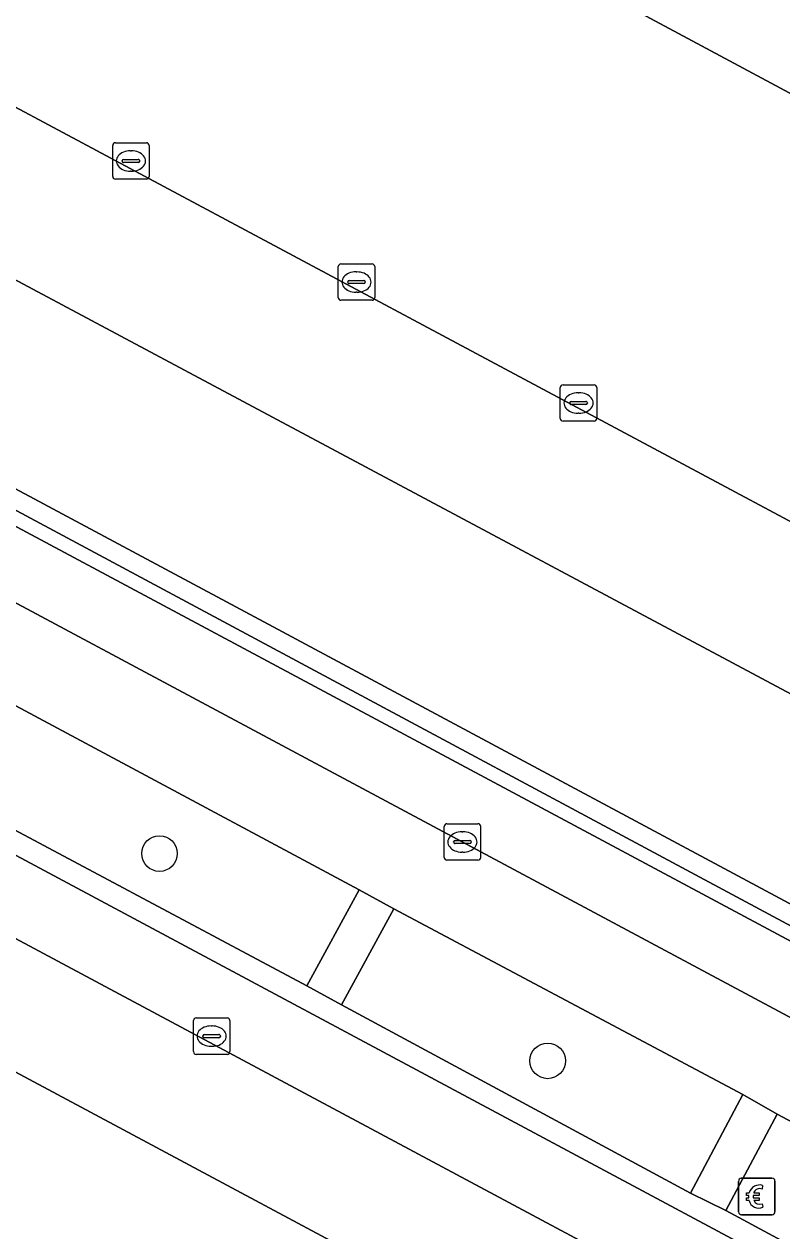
# Model space of a CAD drawing. Extents: x 159489 to 160304, y 383825 to 384531.
# Drawn here: x 159992.1 to 160012.92, y 383896.49 to 383929.62 of the extents above; entities that cross this region are included whole.
import ezdxf

# ---------------------------------------------------------------- set-up
doc = ezdxf.new("R2010")
doc.units = 0
for name, color, linetype in [('IMGEO_Berm_groen', 7, 'Continuous'), ('IMGEO_Betaalautomaat', 7, 'Continuous'), ('IMGEO_Boom', 7, 'Continuous'), ('IMGEO_Fietspad_gesloten', 7, 'Continuous'), ('IMGEO_Groenvoorziening', 7, 'Continuous'), ('IMGEO_Haag', 7, 'Continuous'), ('IMGEO_Kolk', 7, 'Continuous'), ('IMGEO_Parkeervlak_open', 7, 'Continuous'), ('IMGEO_Rijbaan_lokaal_gesloten', 7, 'Continuous'), ('IMGEO_Rijbaan_lokaal_open', 7, 'Continuous'), ('IMGEO_Voetpad_open', 7, 'Continuous')]:
    doc.layers.add(name, color=color, linetype=linetype)

msp = doc.modelspace()

# ---------------------------------------------------------------- linework, layer by layer
at = {"layer": 'IMGEO_Berm_groen'}
msp.add_lwpolyline([(160061.966, 383862.581), (160058.689, 383864.804), (160056.095, 383866.396), (160053.478, 383867.874), (159970.742, 383912.143)], dxfattribs=at)
for points in [[(159991.614, 383911.044), (159990.178, 383908.381), (159999.865, 383903.217), (160001.304, 383905.848)], [(160002.256, 383905.326), (160000.817, 383902.692), (160010.406, 383897.525), (160011.844, 383900.228)], [(160012.786, 383899.69), (160011.376, 383897.042), (160021.012, 383891.859), (160022.42, 383894.556)]]:
    msp.add_lwpolyline(points, close=True, dxfattribs=at)
at = {"layer": 'IMGEO_Betaalautomaat'}
for p, q in [((160011.728, 383897.005), (160011.728, 383897.846)), ((160011.728, 383897.846), (160011.728, 383897.005)), ((160011.803, 383897.929), (160012.644, 383897.929)), ((160012.644, 383897.929), (160011.803, 383897.929)), ((160012.39, 383897.734), (160012.373, 383897.634)), ((160012.727, 383897.855), (160012.727, 383897.014)), ((160012.727, 383897.014), (160012.727, 383897.855)), ((160012.011, 383897.393), (160012.011, 383897.461)), ((160012.132, 383897.461), (160012.132, 383897.393)), ((160012.377, 383897.228), (160012.399, 383897.141)), ((160012.653, 383896.93), (160011.812, 383896.93)), ((160011.812, 383896.93), (160012.653, 383896.93))]:
    msp.add_line(p, q, dxfattribs=at)
for points in [[(160012.011, 383897.461), (160011.942, 383897.461), (160011.942, 383897.53), (160012.021, 383897.53)], [(160012.016, 383897.324), (160011.942, 383897.324), (160011.942, 383897.393), (160012.011, 383897.393)], [(160012.143, 383897.53), (160012.29, 383897.53), (160012.29, 383897.461), (160012.132, 383897.461)], [(160012.132, 383897.393), (160012.29, 383897.393), (160012.29, 383897.324), (160012.146, 383897.324)]]:
    msp.add_lwpolyline(points, dxfattribs=at)
for centre, radius, start, end in [((160011.806, 383897.852), 0.0779, 92.4484, 184.2845), ((160011.806, 383897.852), 0.0779, 92.4484, 184.2845), ((160012.304, 383897.454), 0.293, 73.014, 165.0139), ((160012.31, 383897.467), 0.179, 69.3236, 159.5683), ((160012.65, 383897.852), 0.0779, 2.4484, 94.2845), ((160012.65, 383897.852), 0.0779, 2.4484, 94.2845), ((160012.277, 383897.379), 0.267, 191.8096, 297.0389), ((160012.31, 383897.394), 0.179, 202.7625, 291.8693), ((160011.806, 383897.008), 0.0779, 182.4484, 274.2845), ((160011.806, 383897.008), 0.0779, 182.4484, 274.2845), ((160012.65, 383897.008), 0.0779, 272.4484, 4.2845), ((160012.65, 383897.008), 0.0779, 272.4484, 4.2845)]:
    msp.add_arc(centre, radius, start, end, dxfattribs=at)
at = {"layer": 'IMGEO_Boom'}
for centre in [(159995.82, 383906.846), (160006.483, 383901.154)]:
    msp.add_circle(centre, 0.489, dxfattribs=at)
at = {"layer": 'IMGEO_Fietspad_gesloten'}
for points in [[(160107.086, 383852.085), (159924.27, 383949.901)], [(159991.614, 383911.044), (160001.304, 383905.848), (160002.256, 383905.326), (160011.844, 383900.228), (160012.786, 383899.69), (160022.42, 383894.556), (160023.411, 383894.04), (160032.997, 383888.885), (160033.965, 383888.389), (160043.579, 383883.217), (160044.542, 383882.709), (160054.221, 383877.527), (160055.166, 383877.017), (160064.805, 383871.873), (160065.727, 383871.387), (160076.361, 383865.601), (160102.081, 383851.81)]]:
    msp.add_lwpolyline(points, dxfattribs=at)
at = {"layer": 'IMGEO_Groenvoorziening'}
msp.add_lwpolyline([(160027.805, 383897.611), (159998.177, 383913.488), (159979.471, 383923.487), (159977.014, 383924.799), (159976.78, 383924.361), (160033.337, 383894.042), (160037.691, 383902.196)], dxfattribs=at)
msp.add_lwpolyline([(159976.78, 383924.361), (159976.588, 383924.003), (160033.172, 383893.732), (160033.337, 383894.042)], close=True, dxfattribs=at)
at = {"layer": 'IMGEO_Haag'}
msp.add_lwpolyline([(159976.78, 383924.361), (159976.588, 383924.003), (160033.172, 383893.732), (160033.337, 383894.042)], close=True, dxfattribs=at)
at = {"layer": 'IMGEO_Kolk'}
for p, q in [((159994.534, 383925.438), (159994.534, 383926.29)), ((159994.609, 383926.364), (159995.461, 383926.364)), ((159995.022, 383926.144), (159995.047, 383926.144)), ((159995.535, 383926.29), (159995.535, 383925.438)), ((159994.793, 383925.858), (159994.793, 383925.87)), ((159995.231, 383925.821), (159994.833, 383925.821)), ((159994.836, 383925.907), (159995.234, 383925.907)), ((159995.277, 383925.87), (159995.277, 383925.858)), ((159995.045, 383925.584), (159995.02, 383925.584)), ((159995.461, 383925.364), (159994.609, 383925.364)), ((160000.731, 383922.112), (160000.731, 383922.964)), ((160000.806, 383923.038), (160001.658, 383923.038)), ((160001.219, 383922.818), (160001.244, 383922.818)), ((160001.732, 383922.964), (160001.732, 383922.112)), ((160000.99, 383922.532), (160000.99, 383922.544)), ((160001.428, 383922.495), (160001.03, 383922.495)), ((160001.033, 383922.581), (160001.431, 383922.581)), ((160001.474, 383922.544), (160001.474, 383922.532)), ((160001.242, 383922.258), (160001.217, 383922.258)), ((160001.658, 383922.038), (160000.806, 383922.038)), ((160006.831, 383918.792), (160006.831, 383919.644)), ((160006.906, 383919.718), (160007.758, 383919.718)), ((160007.319, 383919.498), (160007.344, 383919.498)), ((160007.832, 383919.644), (160007.832, 383918.792)), ((160007.09, 383919.212), (160007.09, 383919.224)), ((160007.528, 383919.175), (160007.13, 383919.175)), ((160007.133, 383919.261), (160007.531, 383919.261)), ((160007.574, 383919.224), (160007.574, 383919.212)), ((160007.342, 383918.938), (160007.317, 383918.938)), ((160007.758, 383918.718), (160006.906, 383918.718)), ((160003.642, 383906.739), (160003.642, 383907.591)), ((160003.717, 383907.665), (160004.569, 383907.665)), ((160004.643, 383907.591), (160004.643, 383906.739)), ((160004.13, 383907.445), (160004.155, 383907.445)), ((160003.901, 383907.159), (160003.901, 383907.171)), ((160004.339, 383907.122), (160003.941, 383907.122)), ((160003.944, 383907.208), (160004.342, 383907.208)), ((160004.153, 383906.885), (160004.128, 383906.885)), ((160004.385, 383907.171), (160004.385, 383907.159)), ((160004.569, 383906.665), (160003.717, 383906.665)), ((159996.752, 383901.407), (159996.752, 383902.259)), ((159996.827, 383902.333), (159997.679, 383902.333)), ((159997.753, 383902.259), (159997.753, 383901.407)), ((159997.24, 383902.113), (159997.265, 383902.113)), ((159997.011, 383901.827), (159997.011, 383901.839)), ((159997.449, 383901.79), (159997.051, 383901.79)), ((159997.054, 383901.876), (159997.452, 383901.876)), ((159997.495, 383901.839), (159997.495, 383901.827)), ((159997.679, 383901.333), (159996.827, 383901.333)), ((159997.263, 383901.553), (159997.238, 383901.553))]:
    msp.add_line(p, q, dxfattribs=at)
for points in [[(159994.534, 383925.438), (159994.534, 383926.29)], [(159994.609, 383926.364), (159995.461, 383926.364)], [(159995.535, 383926.29), (159995.535, 383925.438)], [(159995.461, 383925.364), (159994.609, 383925.364)], [(160000.731, 383922.112), (160000.731, 383922.964)], [(160000.806, 383923.038), (160001.658, 383923.038)], [(160001.732, 383922.964), (160001.732, 383922.112)], [(160001.658, 383922.038), (160000.806, 383922.038)], [(160006.831, 383918.792), (160006.831, 383919.644)], [(160006.906, 383919.718), (160007.758, 383919.718)], [(160007.832, 383919.644), (160007.832, 383918.792)], [(160007.758, 383918.718), (160006.906, 383918.718)], [(160003.642, 383906.739), (160003.642, 383907.591)], [(160003.717, 383907.665), (160004.569, 383907.665)], [(160004.643, 383907.591), (160004.643, 383906.739)], [(160004.569, 383906.665), (160003.717, 383906.665)], [(159996.752, 383901.407), (159996.752, 383902.259)], [(159996.827, 383902.333), (159997.679, 383902.333)], [(159997.753, 383902.259), (159997.753, 383901.407)], [(159997.679, 383901.333), (159996.827, 383901.333)]]:
    msp.add_lwpolyline(points, dxfattribs=at)
for centre, radius, start, end in [((159994.611, 383926.288), 0.0765, 91.552, 178.448), ((159994.611, 383926.288), 0.0765, 91.552, 178.448), ((159995.459, 383926.288), 0.0765, 1.552, 88.448), ((159995.459, 383926.288), 0.0765, 1.552, 88.448), ((159994.833, 383925.867), 0.0403, 85.8775, 175.7526), ((159994.83, 383925.857), 0.0366, 178.938, 274.7102), ((159995.234, 383925.864), 0.043, 264.8664, 352.4533), ((159995.238, 383925.869), 0.0386, 1.7309, 96.639), ((159994.611, 383925.44), 0.0765, 181.552, 268.448), ((159994.611, 383925.44), 0.0765, 181.552, 268.448), ((159995.459, 383925.44), 0.0765, 271.552, 358.448), ((159995.459, 383925.44), 0.0765, 271.552, 358.448), ((160000.808, 383922.962), 0.0765, 91.552, 178.448), ((160000.808, 383922.962), 0.0765, 91.552, 178.448), ((160001.656, 383922.962), 0.0765, 1.552, 88.448), ((160001.656, 383922.962), 0.0765, 1.552, 88.448), ((160001.03, 383922.541), 0.0403, 85.8775, 175.7526), ((160001.027, 383922.531), 0.0366, 178.938, 274.7102), ((160001.431, 383922.538), 0.043, 264.8664, 352.4533), ((160001.435, 383922.543), 0.0386, 1.7309, 96.639), ((160000.808, 383922.114), 0.0765, 181.552, 268.448), ((160000.808, 383922.114), 0.0765, 181.552, 268.448), ((160001.656, 383922.114), 0.0765, 271.552, 358.448), ((160001.656, 383922.114), 0.0765, 271.552, 358.448), ((160006.908, 383919.642), 0.0765, 91.552, 178.448), ((160006.908, 383919.642), 0.0765, 91.552, 178.448), ((160007.756, 383919.642), 0.0765, 1.552, 88.448), ((160007.756, 383919.642), 0.0765, 1.552, 88.448), ((160007.13, 383919.221), 0.0403, 85.8775, 175.7526), ((160007.127, 383919.211), 0.0366, 178.938, 274.7102), ((160007.531, 383919.218), 0.043, 264.8664, 352.4533), ((160007.535, 383919.223), 0.0386, 1.7309, 96.639), ((160006.908, 383918.794), 0.0765, 181.552, 268.448), ((160006.908, 383918.794), 0.0765, 181.552, 268.448), ((160007.756, 383918.794), 0.0765, 271.552, 358.448), ((160007.756, 383918.794), 0.0765, 271.552, 358.448), ((160003.719, 383907.589), 0.0765, 91.552, 178.448), ((160003.719, 383907.589), 0.0765, 91.552, 178.448), ((160004.567, 383907.589), 0.0765, 1.552, 88.448), ((160004.567, 383907.589), 0.0765, 1.552, 88.448), ((160003.941, 383907.168), 0.0403, 85.8775, 175.7526), ((160003.938, 383907.158), 0.0366, 178.938, 274.7102), ((160004.342, 383907.165), 0.043, 264.8664, 352.4533), ((160004.346, 383907.17), 0.0386, 1.7309, 96.639), ((160003.719, 383906.741), 0.0765, 181.552, 268.448), ((160003.719, 383906.741), 0.0765, 181.552, 268.448), ((160004.567, 383906.741), 0.0765, 271.552, 358.448), ((160004.567, 383906.741), 0.0765, 271.552, 358.448), ((159996.829, 383902.257), 0.0765, 91.552, 178.448), ((159996.829, 383902.257), 0.0765, 91.552, 178.448), ((159997.677, 383902.257), 0.0765, 1.552, 88.448), ((159997.677, 383902.257), 0.0765, 1.552, 88.448), ((159997.051, 383901.836), 0.0403, 85.8775, 175.7526), ((159997.048, 383901.826), 0.0366, 178.938, 274.7102), ((159997.452, 383901.833), 0.043, 264.8664, 352.4533), ((159997.456, 383901.838), 0.0386, 1.7309, 96.639), ((159996.829, 383901.409), 0.0765, 181.552, 268.448), ((159996.829, 383901.409), 0.0765, 181.552, 268.448), ((159997.677, 383901.409), 0.0765, 271.552, 358.448), ((159997.677, 383901.409), 0.0765, 271.552, 358.448)]:
    msp.add_arc(centre, radius, start, end, dxfattribs=at)
for centre, major_axis, ratio, start_param, end_param in [((159995.021, 383925.864), (-0.387, 0.002), 0.722429, 4.712389, 7.853982), ((159995.046, 383925.864), (-0.39, 0.002), 0.717154, 1.570796, 4.712389), ((160001.218, 383922.538), (-0.387, 0.002), 0.722429, 4.712389, 7.853982), ((160001.243, 383922.538), (-0.39, 0.002), 0.717154, 1.570796, 4.712389), ((160007.318, 383919.218), (-0.387, 0.002), 0.722429, 4.712389, 7.853982), ((160007.343, 383919.218), (-0.39, 0.002), 0.717154, 1.570796, 4.712389), ((160004.129, 383907.165), (-0.387, 0.002), 0.722429, 4.712389, 7.853982), ((160004.154, 383907.165), (-0.39, 0.002), 0.717154, 1.570796, 4.712389), ((159997.239, 383901.833), (-0.387, 0.002), 0.722429, 4.712389, 7.853982), ((159997.264, 383901.833), (-0.39, 0.002), 0.717154, 1.570796, 4.712389)]:
    msp.add_ellipse(centre, major_axis=major_axis, ratio=ratio, start_param=start_param, end_param=end_param, dxfattribs=at)
at = {"layer": 'IMGEO_Parkeervlak_open'}
for points in [[(160029.551, 383918.934), (159972.63, 383949.425)], [(159967.55, 383940.339), (160026.953, 383908.584)], [(160028.531, 383897.987), (160029.171, 383902.685), (159979.696, 383929.092)], [(159979.471, 383923.487), (159998.177, 383913.488), (160027.805, 383897.611)], [(160077.478, 383859.412), (160077.014, 383860.968), (160076.629, 383861.444), (159976.343, 383915.107), (159975.732, 383915.181), (159973.882, 383914.736)], [(159972.412, 383914.912), (160078.438, 383858.214)]]:
    msp.add_lwpolyline(points, dxfattribs=at)
at = {"layer": 'IMGEO_Rijbaan_lokaal_gesloten'}
msp.add_lwpolyline([(160090.385, 383852.127), (160085.336, 383854.619), (160078.438, 383858.214), (159972.412, 383914.912), (159972.242, 383915.004), (159968.826, 383916.839), (159968.691, 383916.912), (159931.196, 383936.985), (159928.655, 383938.312), (159928.469, 383938.485), (159927.034, 383935.543), (159967.228, 383914.015), (159970.742, 383912.143), (160053.478, 383867.874), (160056.095, 383866.396), (160058.689, 383864.804), (160070.255, 383858.888)], dxfattribs=at)
at = {"layer": 'IMGEO_Rijbaan_lokaal_open'}
for points in [[(159972.21, 383949.667), (159972.47, 383949.51), (159972.63, 383949.425), (160029.551, 383918.934)], [(160026.953, 383908.584), (159967.55, 383940.339), (159967.321, 383940.473)], [(159975.989, 383931.055), (159977.783, 383930.1), (159979.404, 383929.26), (159979.696, 383929.092), (160029.171, 383902.685), (160029.345, 383903.962)]]:
    msp.add_lwpolyline(points, dxfattribs=at)
msp.add_lwpolyline([(160064.303, 383868.741), (160063.368, 383869.231), (160053.74, 383874.368), (160052.805, 383874.863), (160043.105, 383880.034), (160042.167, 383880.557), (160032.58, 383885.694), (160031.613, 383886.21), (160021.978, 383891.374), (160021.012, 383891.859), (160011.376, 383897.042), (160010.406, 383897.525), (160000.817, 383902.692), (159999.865, 383903.217), (159990.178, 383908.381), (159989.219, 383908.89), (159979.676, 383914.003), (159978.73, 383914.512), (159976.659, 383915.636), (159976.343, 383915.107), (160076.629, 383861.444), (160076.914, 383861.98)], close=True, dxfattribs=at)
at = {"layer": 'IMGEO_Voetpad_open'}
for points in [[(160107.721, 383853.85), (160100.654, 383857.631), (160034.758, 383892.883), (160033.172, 383893.732), (159976.588, 383924.003), (159974.998, 383924.853), (159971.045, 383926.968), (159924.885, 383951.662)], [(159924.27, 383949.901), (160107.086, 383852.085)]]:
    msp.add_lwpolyline(points, dxfattribs=at)
for points in [[(160000.817, 383902.692), (160002.256, 383905.326), (160001.304, 383905.848), (159999.865, 383903.217)], [(160011.844, 383900.228), (160010.406, 383897.525), (160011.376, 383897.042), (160012.786, 383899.69)]]:
    msp.add_lwpolyline(points, close=True, dxfattribs=at)

doc.saveas('drawing.dxf')
